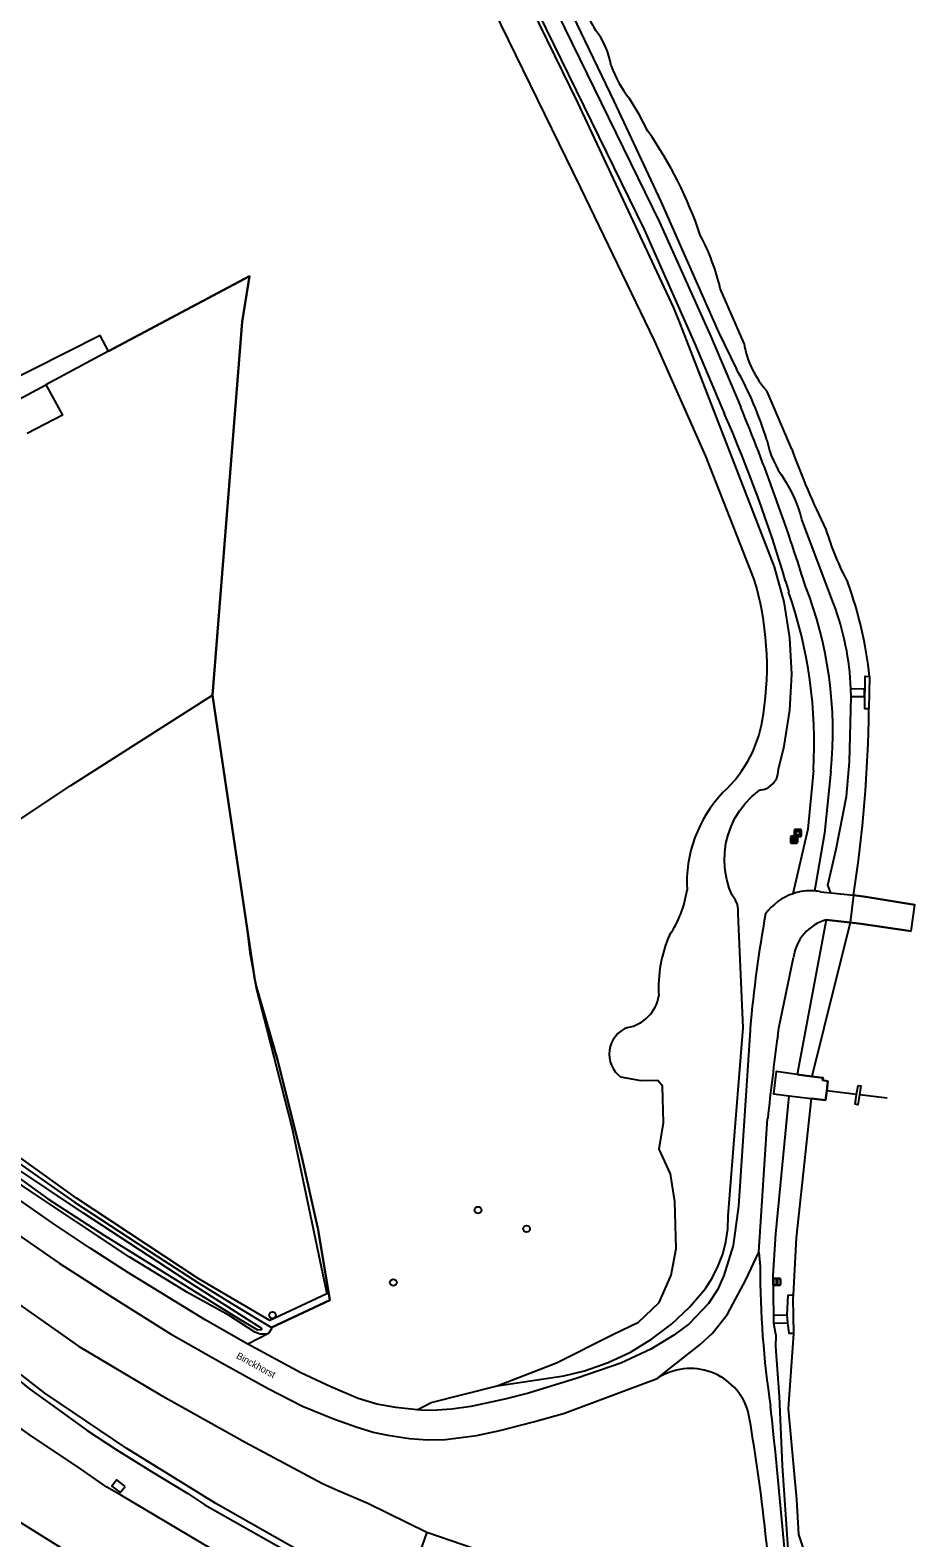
# Model space of a CAD drawing. Extents: x 157663 to 158496, y 379212 to 380934.
# Drawn here: x 158233.2 to 158362, y 379675.8 to 379895.3 of the extents above; entities that cross this region are included whole.
import ezdxf

# ---------------------------------------------------------------- set-up
doc = ezdxf.new("R2010")
doc.units = 0
for name, color, linetype in [('IMGEO_Afsluitpaal', 7, 'Continuous'), ('IMGEO_Afvalbak', 7, 'Continuous'), ('IMGEO_Berm_groen', 7, 'Continuous'), ('IMGEO_Boom', 7, 'Continuous'), ('IMGEO_Dek', 7, 'Continuous'), ('IMGEO_Grasland_agrarisch', 7, 'Continuous'), ('IMGEO_Grasland_overig', 7, 'Continuous'), ('IMGEO_Groenvoorziening', 7, 'Continuous'), ('IMGEO_Hek', 7, 'Continuous'), ('IMGEO_Informatiebord', 7, 'Continuous'), ('IMGEO_Kademuur', 7, 'Continuous'), ('IMGEO_Loofbos', 7, 'Continuous'), ('IMGEO_Muur', 7, 'Continuous'), ('IMGEO_Openbare_ruimte_label', 7, 'Continuous'), ('IMGEO_Rijbaan_autoweg', 7, 'Continuous'), ('IMGEO_Rijbaan_lokaal_gesloten', 7, 'Continuous'), ('IMGEO_Rivier', 7, 'Continuous'), ('IMGEO_Stuw', 7, 'Continuous'), ('IMGEO_Terreindeel_gesloten', 7, 'Continuous'), ('IMGEO_Voetpad_gesloten', 7, 'Continuous'), ('IMGEO_Voetpad_halfverhard', 7, 'Continuous'), ('IMGEO_Voetpad_op_trap', 7, 'Continuous'), ('IMGEO_Voetpad_open', 7, 'Continuous'), ('IMGEO_Waterloop', 7, 'Continuous')]:
    doc.layers.add(name, color=color, linetype=linetype)

msp = doc.modelspace()

# ---------------------------------------------------------------- linework, layer by layer
at = {"layer": 'IMGEO_Afsluitpaal'}
for p, q in [((158341.45, 379712.65), (158341.45, 379713.45)), ((158341.45, 379713.45), (158341.45, 379712.65)), ((158341.55, 379713.55), (158342.34, 379713.55)), ((158342.34, 379713.55), (158341.55, 379713.55)), ((158342.34, 379712.55), (158341.55, 379712.55)), ((158341.55, 379712.55), (158342.34, 379712.55)), ((158342.44, 379713.45), (158342.44, 379712.65)), ((158342.44, 379712.65), (158342.44, 379713.45))]:
    msp.add_line(p, q, dxfattribs=at)
msp.add_lwpolyline([(158341.87, 379713.42), (158342.02, 379713.42), (158342.02, 379712.67), (158341.87, 379712.67), (158341.87, 379713.42)], dxfattribs=at)
for centre, start, end in [((158341.55, 379713.45), 90, 180), ((158341.55, 379713.45), 90, 180), ((158341.55, 379712.65), 180, 270), ((158341.55, 379712.65), 180, 270), ((158342.34, 379713.45), 0, 90), ((158342.34, 379713.45), 360, 90), ((158342.34, 379712.65), 270, 0), ((158342.34, 379712.65), 270, 0)]:
    msp.add_arc(centre, 0.1, start, end, dxfattribs=at)
at = {"layer": 'IMGEO_Afvalbak'}
for p, q in [((158344.49, 379777.99), (158344.49, 379778.79)), ((158344.49, 379778.79), (158344.49, 379777.99)), ((158344.59, 379778.89), (158345.38, 379778.89)), ((158345.38, 379778.89), (158344.59, 379778.89)), ((158345.38, 379777.89), (158344.59, 379777.89)), ((158344.59, 379777.89), (158345.38, 379777.89)), ((158345.48, 379778.79), (158345.48, 379777.99)), ((158345.48, 379777.99), (158345.48, 379778.79))]:
    msp.add_line(p, q, dxfattribs=at)
msp.add_lwpolyline([(158344.63, 379778.6), (158345.34, 379778.6), (158345.19, 379778.13), (158344.78, 379778.13), (158344.63, 379778.6)], dxfattribs=at)
for centre, start, end in [((158344.59, 379778.79), 90, 180), ((158344.59, 379778.79), 90, 180), ((158344.59, 379777.99), 180, 270), ((158344.59, 379777.99), 180, 270), ((158345.38, 379778.79), 0, 90), ((158345.38, 379778.79), 360, 90), ((158345.38, 379777.99), 270, 0), ((158345.38, 379777.99), 270, 0)]:
    msp.add_arc(centre, 0.1, start, end, dxfattribs=at)
at = {"layer": 'IMGEO_Berm_groen'}
for points in [[(158336.08, 379845.96), (158333.49, 379851.33), (158325.06, 379870.39), (158318.22, 379884.99), (158306.81, 379908.76), (158302.41, 379917.43), (158295.94, 379929.66), (158287.08, 379947.12), (158280.36, 379960.89), (158271.68, 379977.93), (158264.42, 379992.73), (158261.27, 380000), (158260.2, 380002.45)], [(158301.18, 379697.92), (158310.9, 379699.36), (158313.94, 379700.1), (158317.35, 379701.28), (158320.61, 379702.82), (158323.7, 379704.69), (158326.57, 379706.87), (158329.19, 379709.33), (158331.53, 379712.05), (158332.58, 379713.69), (158333.4, 379715.35), (158334.05, 379717.08), (158334.51, 379718.88), (158334.78, 379720.71), (158334.86, 379722.64), (158335.93, 379736.16), (158337.04, 379750.02), (158336.29, 379766.63), (158336.3, 379767.32), (158336.18, 379767.98), (158335.93, 379768.6), (158335.43, 379769.33), (158335, 379770.39), (158334.63, 379771.65), (158334.4, 379772.94), (158334.3, 379774.25), (158334.34, 379775.56), (158334.52, 379776.86), (158334.83, 379778.13), (158335.27, 379779.37), (158335.83, 379780.55), (158336.52, 379781.67), (158337.33, 379782.7), (158338.23, 379783.65), (158339.38, 379784.62), (158340.18, 379784.81), (158340.71, 379785.04), (158341.41, 379785.62), (158341.91, 379786.38), (158342.08, 379786.92), (158342.17, 379787.68), (158342.99, 379791.03), (158343.82, 379796.27), (158344.09, 379801.55), (158343.81, 379806.83), (158342.98, 379812.06), (158341.6, 379817.17), (158327.84, 379852.59), (158326.93, 379854.86), (158312.94, 379884.78), (158305.14, 379900.8)], [(158350.2, 379811.84), (158345.58, 379824.06)], [(158349.79, 379769.69), (158349.35, 379770.8), (158350.57, 379776.03), (158352.05, 379783.71), (158352.5, 379788.79), (158352.73, 379798.21)], [(158349.13, 379765.77), (158344.91, 379743.24)], [(158344.91, 379743.24), (158341.83, 379743.65), (158341.43, 379740.44), (158343.74, 379740.15)], [(158341.47, 379708.17), (158341.4, 379713.94), (158341.79, 379720.03), (158343.74, 379740.15)], [(158210.31, 379715.78), (158213.64, 379713.33), (158218.05, 379709.39), (158221.6, 379706.26), (158225.54, 379703.13), (158229.49, 379700.35), (158233.16, 379697.43), (158236.4, 379695.1), (158241.52, 379691.39), (158245.73, 379688.6), (158250.89, 379685.44), (158256.17, 379682.2), (158258.63, 379680.59), (158274.58, 379671.55), (158295.33, 379661.09), (158301.36, 379658.41), (158308.66, 379654.68), (158311.39, 379652.89), (158310.53, 379649.9)], [(158341.5, 379706.95), (158341.51, 379706.75), (158341.8, 379705.24), (158341.75, 379703.62), (158342.25, 379696.35), (158342.72, 379686.27), (158343.53, 379674.14), (158345.19, 379659.21), (158346.11, 379646.71), (158347.59, 379639.11), (158348.41, 379635.3)], [(158289.56, 379694.42), (158291.57, 379695.45), (158301.18, 379697.92)], [(158247.04, 379683.26), (158245.83, 379684.23), (158245.1, 379683.3), (158246.3, 379682.34), (158247.04, 379683.26)]]:
    msp.add_lwpolyline(points, dxfattribs=at)
for centre, radius, start, end in [((158289.29, 379819.92), 53.54, 17.0773, 29.0943), ((158354.61, 379838.51), 14.43, 191.4696, 216.39), ((158326.58, 379819.23), 19.6, 14.2629, 33.1539), ((158312.8, 379797.82), 39.94, 2.3103, 20.5404)]:
    msp.add_arc(centre, radius, start, end, dxfattribs=at)
at = {"layer": 'IMGEO_Boom'}
for centre in [(158298.41, 379723.49), (158305.49, 379720.76), (158286.08, 379712.95), (158268.49, 379708.19)]:
    msp.add_circle(centre, 0.489, dxfattribs=at)
at = {"layer": 'IMGEO_Dek'}
msp.add_lwpolyline([(158361.47, 379764.09), (158362.02, 379767.96), (158362.02, 379767.96), (158354.91, 379769.13), (158353.09, 379769.33), (158352.62, 379765.36), (158354.19, 379765.17)], close=True, dxfattribs=at)
at = {"layer": 'IMGEO_Grasland_agrarisch'}
for points in [[(158235.48, 379843.68), (158235.86, 379842.99), (158237.89, 379839.26), (158232.75, 379836.58)], [(158265.88, 379757.31), (158266.14, 379755.59), (158267.59, 379750), (158271.32, 379735.57), (158276.4, 379711.28), (158268.09, 379707.4), (158257.65, 379713.52), (158239.94, 379725.22), (158225.56, 379735.51), (158212.81, 379744.95), (158200.17, 379755.88), (158185.28, 379770.95), (158173.48, 379783.85), (158170.23, 379787.53), (158158.73, 379802.48)]]:
    msp.add_lwpolyline(points, dxfattribs=at)
at = {"layer": 'IMGEO_Grasland_overig'}
for points in [[(158217.85, 379719.86), (158224.26, 379714.9), (158240.26, 379703.66), (158252.07, 379696.64), (158264.52, 379689.7), (158275.76, 379683.66), (158278.05, 379682.66), (158282.39, 379680.79), (158290.98, 379676.6)], [(158290.98, 379676.6), (158287.22, 379665.89), (158273.92, 379673.01), (158260.25, 379680.74), (158247.26, 379688.77), (158235.34, 379696.83), (158224.04, 379705.62), (158211.7, 379715.41)], [(158290.98, 379676.6), (158304.7, 379671.88), (158317.52, 379666.38), (158323.6, 379663.36), (158325.41, 379658.86), (158324.21, 379654.62), (158323.65, 379652.67)]]:
    msp.add_lwpolyline(points, dxfattribs=at)
at = {"layer": 'IMGEO_Groenvoorziening'}
for points in [[(158267.89, 379705.51), (158267.61, 379705.41), (158266.69, 379705.42), (158265.92, 379705.72), (158262.19, 379708.12), (158256.12, 379711.51), (158247.6, 379716.7), (158232.4, 379726.79), (158224.19, 379732.64), (158223.53, 379733.42), (158222.82, 379734.08), (158220.02, 379735.86), (158215.08, 379740.04), (158207.49, 379746.1), (158199.48, 379753.08), (158188.18, 379763.76), (158177.99, 379774.43), (158173.56, 379779.64), (158172.67, 379780.4), (158172.35, 379780.78), (158172.32, 379781.21), (158172.72, 379781.83), (158173.03, 379782.07), (158173.62, 379782.1)], [(158173.62, 379782.1), (158174.53, 379781.43), (158190.5, 379764.75), (158197.04, 379758.42), (158202.93, 379753.02), (158212.31, 379744.96), (158219.99, 379739.09), (158223.99, 379735.69), (158225.5, 379734.86), (158227.64, 379733.03), (158239.68, 379724.66), (158250.02, 379717.83), (158257.74, 379712.85), (158263.08, 379709.53), (158268.35, 379706.41)]]:
    msp.add_lwpolyline(points, dxfattribs=at)
at = {"layer": 'IMGEO_Hek'}
for points in [[(158244.59, 379848.57), (158265.12, 379859.48), (158264.05, 379852.85), (158259.76, 379798.46)], [(158259.76, 379798.46), (158265.88, 379757.31)], [(158349.79, 379769.69), (158353.09, 379769.33)], [(158353.09, 379769.33), (158354.91, 379769.13)], [(158354.91, 379769.13), (158362.02, 379767.96)], [(158362.02, 379767.96), (158362.02, 379767.96)], [(158352.62, 379765.36), (158349.13, 379765.77)], [(158354.19, 379765.17), (158352.62, 379765.36)], [(158361.47, 379764.09), (158354.19, 379765.17)], [(158265.88, 379757.31), (158266.14, 379755.59), (158267.59, 379750), (158271.32, 379735.57), (158276.4, 379711.28), (158268.09, 379707.4)]]:
    msp.add_lwpolyline(points, dxfattribs=at)
at = {"layer": 'IMGEO_Informatiebord'}
for p, q in [((158343.95, 379777.03), (158343.95, 379777.83)), ((158343.95, 379777.83), (158343.95, 379777.03)), ((158344.05, 379777.93), (158344.84, 379777.93)), ((158344.84, 379777.93), (158344.05, 379777.93)), ((158344.94, 379777.83), (158344.94, 379777.03)), ((158344.94, 379777.03), (158344.94, 379777.83)), ((158344.84, 379776.93), (158344.05, 379776.93)), ((158344.05, 379776.93), (158344.84, 379776.93))]:
    msp.add_line(p, q, dxfattribs=at)
for points in [[(158344.05, 379777.66), (158344.84, 379777.66), (158344.84, 379777.2), (158344.05, 379777.2), (158344.05, 379777.66)], [(158344.12, 379777.6), (158344.12, 379777.26), (158344.39, 379777.26), (158344.39, 379777.47), (158344.5, 379777.47), (158344.5, 379777.26), (158344.77, 379777.26), (158344.77, 379777.6), (158344.5, 379777.6), (158344.5, 379777.51), (158344.39, 379777.51), (158344.39, 379777.6), (158344.12, 379777.6)]]:
    msp.add_lwpolyline(points, dxfattribs=at)
for centre, start, end in [((158344.05, 379777.83), 90, 180), ((158344.05, 379777.83), 90, 180), ((158344.84, 379777.83), 0, 90), ((158344.84, 379777.83), 360, 90), ((158344.05, 379777.03), 180, 270), ((158344.05, 379777.03), 180, 270), ((158344.84, 379777.03), 270, 0), ((158344.84, 379777.03), 270, 0)]:
    msp.add_arc(centre, 0.1, start, end, dxfattribs=at)
at = {"layer": 'IMGEO_Kademuur'}
for points in [[(158341.43, 379740.44), (158343.74, 379740.15), (158346.93, 379739.75), (158349.02, 379739.49), (158349.2, 379740.87), (158349.37, 379742.25), (158348.56, 379742.39), (158348.65, 379742.74), (158347, 379742.96), (158344.91, 379743.24), (158341.83, 379743.65)], [(158353.54, 379740.33), (158353.75, 379741.62), (158354.14, 379741.57), (158353.94, 379740.28)], [(158353.94, 379740.28), (158353.71, 379738.84), (158353.32, 379738.9), (158353.54, 379740.33)]]:
    msp.add_lwpolyline(points, dxfattribs=at)
at = {"layer": 'IMGEO_Loofbos'}
for points in [[(158338.59, 379815.45), (158331.61, 379833.28), (158324.12, 379850.11), (158313.38, 379872.35), (158296.53, 379906.89), (158276.43, 379948.49), (158260.5, 379980.67), (158255.32, 379990.56), (158251.17, 379999.17), (158248.56, 380005.04), (158246, 380012.69), (158246.44, 380014.17), (158245.7, 380018.61), (158245, 380021.12), (158243.99, 380022.65), (158244.01, 380023.77), (158244.35, 380024.73), (158244.99, 380027.83)], [(158265.88, 379757.31), (158259.76, 379798.46), (158264.05, 379852.85), (158265.12, 379859.48), (158244.59, 379848.57)], [(158268.35, 379706.41), (158276.84, 379710.39), (158275.15, 379720.63), (158272.7, 379731.45), (158269.2, 379745.39), (158266.11, 379756.11), (158265.88, 379757.31)], [(158301.18, 379697.92), (158309.83, 379701.25), (158318.06, 379705.36), (158321.76, 379707.19), (158324.79, 379710.02), (158326.54, 379714), (158327.25, 379717.9), (158327.07, 379724.76), (158326.45, 379728.77), (158324.77, 379732.36), (158325.41, 379736.18), (158325.27, 379741.55), (158324.6, 379742.34), (158322.19, 379742.31), (158319.2, 379742.85)], [(158267.89, 379705.51), (158264.92, 379703.97)], [(158268.35, 379706.41), (158268.36, 379706.18), (158267.89, 379705.51)]]:
    msp.add_lwpolyline(points, dxfattribs=at)
for centre, radius, start, end in [((158295.81, 379802.55), 44.69, 351.2552, 16.7741), ((158321.59, 379797.97), 18.51, 312.4484, 353.1357), ((158347.98, 379771.12), 19.16, 136.4848, 183.1517), ((158313.55, 379772.29), 15.46, 325.4659, 351.7102), ((158344.17, 379755.85), 19.46, 156.7558, 183.3668), ((158319.22, 379755.58), 5.59, 279.9339, 350.9519), ((158321.69, 379746.19), 4.17, 111.2096, 233.166)]:
    msp.add_arc(centre, radius, start, end, dxfattribs=at)
at = {"layer": 'IMGEO_Muur'}
for points in [[(158239.11, 379785.34), (158259.76, 379798.46)], [(158230.43, 379779.55), (158239.11, 379785.34)], [(158264.82, 379764.24), (158265.18, 379761.01), (158265.88, 379757.31)], [(158268.09, 379707.4), (158257.65, 379713.52), (158239.94, 379725.22), (158225.56, 379735.51), (158212.81, 379744.95), (158200.17, 379755.88), (158198.54, 379757.53)], [(158265.88, 379757.31), (158266.11, 379756.11), (158269.2, 379745.39), (158272.7, 379731.45), (158275.15, 379720.63), (158276.84, 379710.39), (158268.35, 379706.41)]]:
    msp.add_lwpolyline(points, dxfattribs=at)
at = {"layer": 'IMGEO_Rijbaan_autoweg'}
for points in [[(158307.7, 379649.47), (158297.81, 379654.43), (158286.95, 379659.85), (158275.83, 379665.43), (158265.04, 379670.92), (158259.65, 379674.09), (158246.49, 379681.92), (158244.37, 379683.15), (158240.05, 379686.13), (158233.39, 379690.58), (158227.23, 379694.92), (158219.45, 379700.73), (158211.11, 379707.29)], [(158199.87, 379701.71), (158213.13, 379691.16), (158229.15, 379679.65), (158247.28, 379668.35), (158252.31, 379665.46), (158258.63, 379661.92), (158266.14, 379658), (158278.66, 379651.8), (158294.92, 379644.36), (158304.36, 379640.37)]]:
    msp.add_lwpolyline(points, dxfattribs=at)
at = {"layer": 'IMGEO_Rijbaan_lokaal_gesloten'}
for points in [[(158348.3, 379769.86), (158349.79, 379769.69)], [(158349.79, 379769.69), (158353.09, 379769.33)], [(158353.09, 379769.33), (158352.62, 379765.36)], [(158349.13, 379765.77), (158352.62, 379765.36)], [(158342.05, 379748.82), (158342.2, 379750), (158344.35, 379760.27)], [(158338.04, 379750), (158338.04, 379749.67), (158336.35, 379724.06), (158335.57, 379718.32), (158334.23, 379713.97), (158333.28, 379711.87), (158332, 379709.89), (158329.17, 379706.93), (158326.93, 379705.26), (158323.6, 379703.25), (158319.22, 379701.2), (158312.85, 379699), (158305.75, 379696.82), (158302.3, 379695.95), (158297.36, 379694.9), (158294.62, 379694.51), (158291.75, 379694.31), (158290.09, 379694.37), (158289.56, 379694.42)], [(158339.29, 379717.35), (158340.59, 379736.82)], [(158264.92, 379703.97), (158258.68, 379707.53), (158247.52, 379714.34), (158241.92, 379717.93), (158236.38, 379721.62), (158227.94, 379727.53)], [(158228.2, 379722.1), (158237.41, 379715.78), (158245.12, 379710.83), (158253.65, 379705.48), (158261.34, 379701.09), (158267.88, 379697.49), (158272.88, 379694.92), (158277.51, 379693.04), (158280.83, 379691.87), (158283.15, 379691.15), (158283.32, 379691.1), (158285.3, 379690.71), (158288.43, 379690.25), (158291.05, 379690.04), (158293.66, 379690.09), (158298.2, 379690.68), (158301.57, 379691.38), (158306.51, 379692.63), (158311.03, 379693.9), (158324.51, 379698.96)], [(158324.51, 379698.96), (158325.71, 379699.92), (158330.74, 379703.91), (158332.55, 379705.57), (158334.73, 379708.35), (158337.42, 379713.35), (158339.29, 379717.35)], [(158339.29, 379717.35), (158339.48, 379715.27)], [(158289.56, 379694.42), (158286.44, 379694.74), (158283.69, 379695.25), (158280.94, 379696.07), (158276.98, 379697.75), (158272.63, 379699.79), (158264.92, 379703.97)]]:
    msp.add_lwpolyline(points, dxfattribs=at)
for centre, radius, start, end in [((158346.89, 379761.85), 8.14, 108.6712, 144.0828), ((158346.87, 379761.87), 8.12, 86.0296, 108.6314), ((158346.92, 379762.22), 7.76, 79.783, 86.1961), ((158526.3, 379733), 189.03, 169.7522, 174.8387), ((158350.89, 379759.41), 6.6, 105.4989, 172.4886), ((158775.78, 379690.07), 437.69, 172.2865, 173.8691), ((158473.75, 379715.23), 134.27, 179.9826, 188.6635), ((158329.34, 379691.63), 8.79, 16.4798, 123.3799), ((157301.21, 379583.54), 1045.76, 4.29372, 6.1185), ((158084.11, 379649.01), 257.64, 2.797, 10.084)]:
    msp.add_arc(centre, radius, start, end, dxfattribs=at)
at = {"layer": 'IMGEO_Rivier'}
for points in [[(158349.2, 379740.87), (158349.02, 379739.49), (158346.93, 379739.75)], [(158353.54, 379740.33), (158349.2, 379740.87)], [(158346.93, 379739.75), (158344.76, 379719.43), (158344.31, 379711.14)], [(158358, 379739.78), (158353.94, 379740.28)], [(158344.37, 379705.54), (158343.6, 379694.54), (158344.77, 379681.36), (158345.1, 379676.23), (158347.06, 379670.25)]]:
    msp.add_lwpolyline(points, dxfattribs=at)
at = {"layer": 'IMGEO_Stuw'}
for points in [[(158353.54, 379740.33), (158349.2, 379740.87)], [(158358, 379739.78), (158353.94, 379740.28)]]:
    msp.add_lwpolyline(points, dxfattribs=at)
at = {"layer": 'IMGEO_Terreindeel_gesloten'}
for points in [[(158344.91, 379743.24), (158347, 379742.96)], [(158343.74, 379740.15), (158346.93, 379739.75)]]:
    msp.add_lwpolyline(points, dxfattribs=at)
at = {"layer": 'IMGEO_Voetpad_gesloten'}
for points in [[(158343.43, 379708.24), (158343.56, 379711.12), (158344.18, 379711.14), (158344.31, 379711.14)], [(158344.31, 379711.14), (158344.28, 379710.61), (158344.37, 379705.54)], [(158343.52, 379707.01), (158343.51, 379707.11), (158343.43, 379708.2), (158343.43, 379708.24)], [(158344.37, 379705.54), (158343.74, 379705.52), (158343.74, 379705.62), (158343.52, 379707.01)]]:
    msp.add_lwpolyline(points, dxfattribs=at)
at = {"layer": 'IMGEO_Voetpad_halfverhard'}
for points in [[(158256.74, 380000.6), (158294.01, 379924.79), (158322.63, 379866.28), (158329.94, 379849.73), (158334.32, 379839.4)], [(158259.18, 380001.5), (158296.25, 379925.88), (158324.83, 379867.35), (158332.32, 379850.69), (158336.68, 379840.4)], [(158343.2, 379815.06), (158343.65, 379813.53)], [(158347.26, 379787.54), (158346.44, 379778.94), (158344.28, 379769.56)], [(158349.78, 379787.39), (158348.88, 379778.37), (158347.62, 379771.03), (158347.43, 379769.97)]]:
    msp.add_lwpolyline(points, dxfattribs=at)
for centre, radius, start, end in [((158147.22, 379757.35), 204.3, 16.4065, 23.6787), ((158047.08, 379721.11), 313.21, 17.3394, 22.3869), ((158280.61, 379791.53), 66.76, 356.5687, 19.2345), ((158292.12, 379793.23), 57.96, 354.2086, 21.4787)]:
    msp.add_arc(centre, radius, start, end, dxfattribs=at)
at = {"layer": 'IMGEO_Voetpad_op_trap'}
for points in [[(158341.47, 379708.17), (158343.43, 379708.24)], [(158341.5, 379706.95), (158341.47, 379708.05), (158341.47, 379708.17)], [(158343.52, 379707.01), (158341.5, 379706.95)]]:
    msp.add_lwpolyline(points, dxfattribs=at)
at = {"layer": 'IMGEO_Voetpad_open'}
for points in [[(158355.33, 379796.48), (158354.74, 379796.47), (158354.79, 379801.22), (158355.42, 379801.2)], [(158355.42, 379801.2), (158355.33, 379796.48)], [(158352.73, 379798.21), (158352.71, 379799.43)], [(158352.71, 379799.43), (158354.63, 379799.38), (158354.63, 379798.21), (158352.73, 379798.21)]]:
    msp.add_lwpolyline(points, dxfattribs=at)
at = {"layer": 'IMGEO_Waterloop'}
for points in [[(158244.59, 379848.57), (158243.38, 379850.85), (158228.89, 379843.51), (158219.51, 379838.42), (158186.74, 379920), (158162.56, 379968.54), (158158.82, 379975.01)], [(158323.15, 379880.59), (158321.89, 379883.02), (158320.48, 379885.36)], [(158337.15, 379849.69), (158333.68, 379857.71)], [(158244.59, 379848.57), (158235.48, 379843.68)], [(158218.33, 379834.49), (158235.48, 379843.68)], [(158344.11, 379834.31), (158340.53, 379842.71)], [(158352.62, 379765.36), (158348.77, 379750), (158347, 379742.96)], [(158347, 379742.96), (158348.65, 379742.74), (158348.56, 379742.39), (158349.37, 379742.25), (158349.2, 379740.87)], [(158223.06, 379734.31), (158235.76, 379725.13), (158244.02, 379719.8), (158263.52, 379707.68), (158266.3, 379706.04), (158266.93, 379706.09)], [(158266.93, 379706.09), (158266.93, 379706.25), (158255.85, 379713.27), (158240.99, 379723.03), (158230.39, 379730.13)]]:
    msp.add_lwpolyline(points, dxfattribs=at)
for centre, radius, start, end in [((158336.53, 379908.1), 24.6, 194.724, 211.2998), ((158306.85, 379888.38), 11.09, 9.0379, 38.7027), ((158333.3, 379895.68), 16.46, 199.7118, 218.829), ((158274.63, 379846.62), 59.23, 18.5647, 34.9983), ((158302.02, 379850.28), 32.53, 13.1987, 27.8454), ((158350.78, 379851.97), 13.82, 189.5157, 222.1211), ((158448.83, 379871.97), 111.29, 199.7793, 206.3205), ((158392.52, 379835.83), 45.41, 196.9084, 207.504), ((158300.08, 379795.54), 55.63, 5.8363, 20.3244), ((158164.14, 379798.59), 191.2, 351.1983, 359.3674)]:
    msp.add_arc(centre, radius, start, end, dxfattribs=at)

# ---------------------------------------------------------------- texts
at = {"layer": 'IMGEO_Openbare_ruimte_label'}
msp.add_text('Binckhorst', height=1, rotation=331.385, dxfattribs=at).set_placement((158263.11, 379701.97))

doc.saveas('drawing.dxf')
